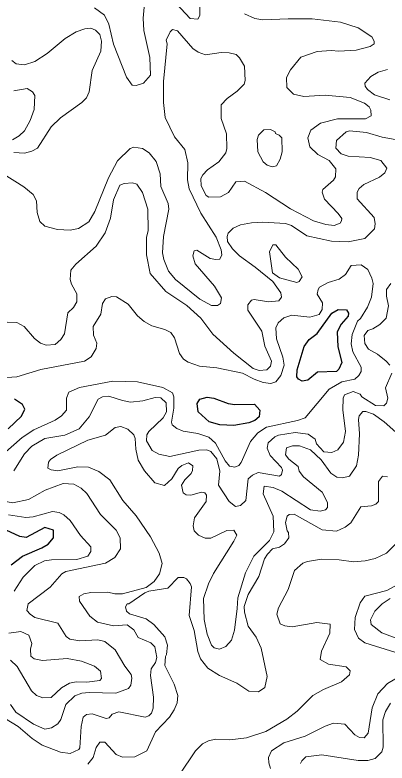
# Model space of a CAD drawing. Extents: x 763.2 to 816.8, y 7896.5 to 7952.7.
# Drawn here: x 801.261 to 803.327, y 7926.375 to 7930.525 of the extents above; entities that cross this region are included whole.
import ezdxf

# ---------------------------------------------------------------- set-up
doc = ezdxf.new("R2010")
doc.units = 0
doc.header["$LTSCALE"] = 0.064
doc.layers.add('1', color=7, linetype='Continuous', lineweight=25)
doc.layers.add('2', color=7, linetype='Continuous', lineweight=13)

msp = doc.modelspace()

# ---------------------------------------------------------------- linework, layer by layer
at = {"layer": '1'}
for points in [[(802.8359, 7928.5042), (802.8263, 7928.5166), (802.8284, 7928.5568), (802.8662, 7928.6848), (802.8948, 7928.7237), (802.9384, 7928.7579), (803.0215, 7928.8715), (803.0554, 7928.8903), (803.1021, 7928.89), (803.1133, 7928.8713), (803.1105, 7928.8533), (803.0728, 7928.8098), (803.0499, 7928.7672), (803.0544, 7928.6835), (803.0756, 7928.597), (803.0598, 7928.5591), (803.0462, 7928.5468), (802.9413, 7928.5434), (802.8877, 7928.4996), (802.8551, 7928.4942)], [(802.5913, 7928.3654), (802.6202, 7928.3321), (802.6168, 7928.295), (802.5927, 7928.2743), (802.5597, 7928.262), (802.4761, 7928.2479), (802.3982, 7928.2514), (802.3398, 7928.2677), (802.2779, 7928.3232), (802.2726, 7928.3687), (802.2875, 7928.394), (802.3274, 7928.4054), (802.366, 7928.399), (802.4442, 7928.3698), (802.4813, 7928.3633)]]:
    msp.add_lwpolyline(points, close=True, dxfattribs=at)
for points in [[(801.2227, 7928.2287), (801.297, 7928.2999), (801.3151, 7928.3381), (801.3036, 7928.3633), (801.2582, 7928.3939)], [(801.2403, 7927.4738), (801.3028, 7927.5222), (801.411, 7927.5683), (801.4449, 7927.5898), (801.475, 7927.6242), (801.4745, 7927.6662), (801.4276, 7927.682), (801.3229, 7927.6267), (801.2873, 7927.6319), (801.2116, 7927.6662)]]:
    msp.add_lwpolyline(points, dxfattribs=at)
at = {"layer": '2'}
for points in [[(802.2871, 7930.6138), (802.2884, 7930.5217), (802.2769, 7930.5022), (802.2341, 7930.5058), (802.1559, 7930.5876)], [(801.9784, 7930.5684), (801.9732, 7930.507), (801.9764, 7930.4383), (802.0094, 7930.2884), (802.0127, 7930.1912), (801.9747, 7930.1458), (801.9336, 7930.1331), (801.9112, 7930.1361), (801.8799, 7930.1799), (801.8072, 7930.362), (801.7816, 7930.4742), (801.7589, 7930.5246), (801.7023, 7930.5639)], [(802.147, 7929.8488), (802.0951, 7929.9564), (802.0852, 7930.0386), (802.0852, 7930.1549), (802.1063, 7930.3645), (802.1014, 7930.3853), (802.1232, 7930.4322), (802.1357, 7930.4436), (802.164, 7930.4364), (802.2485, 7930.3394), (802.278, 7930.3181), (802.3194, 7930.3038), (802.4066, 7930.317), (802.4502, 7930.3154), (802.4886, 7930.306), (802.508, 7930.2879), (802.535, 7930.2406), (802.5401, 7930.1617), (802.5333, 7930.141), (802.4958, 7930.1017), (802.4402, 7930.0621), (802.4054, 7930.026), (802.4055, 7929.9502), (802.4349, 7929.865), (802.4381, 7929.7847), (802.4315, 7929.7593), (802.3928, 7929.7094), (802.33, 7929.6661), (802.3038, 7929.6381), (802.294, 7929.6179), (802.2941, 7929.5779), (802.3224, 7929.5243), (802.3379, 7929.515), (802.4032, 7929.5155), (802.4474, 7929.5408), (802.4882, 7929.5989), (802.5359, 7929.6036), (802.6514, 7929.5399), (802.7907, 7929.4489), (802.9193, 7929.3821), (802.9879, 7929.3621), (803.0334, 7929.3571), (803.0664, 7929.3697), (803.0752, 7929.3823), (803.0758, 7929.3958), (803.0566, 7929.4239), (802.9796, 7929.5028), (802.9677, 7929.5423), (802.9711, 7929.5573), (803.0294, 7929.6083), (803.0417, 7929.6262), (803.0428, 7929.6708), (803.0056, 7929.7182), (802.9436, 7929.7503), (802.8986, 7929.7934), (802.8876, 7929.843), (802.9046, 7929.8857), (802.9572, 7929.9238), (803.053, 7929.9488), (803.2074, 7929.9495), (803.2383, 7929.9655), (803.2381, 7929.9974), (803.2278, 7930.0156), (803.203, 7930.0357), (803.122, 7930.0671), (802.984, 7930.0802), (802.8649, 7930.0721), (802.8079, 7930.0848), (802.7705, 7930.1216), (802.7697, 7930.1771), (802.7905, 7930.2206), (802.8478, 7930.2904), (802.9386, 7930.3219), (803.0168, 7930.3284), (803.0587, 7930.3237), (803.1563, 7930.3288), (803.2344, 7930.3502), (803.2564, 7930.3651), (803.2566, 7930.3802), (803.2436, 7930.4037), (803.1667, 7930.4538), (803.0694, 7930.4844), (802.9123, 7930.5026), (802.7786, 7930.5043), (802.637, 7930.4976), (802.5937, 7930.5052), (802.5359, 7930.5311)], [(801.2435, 7930.2728), (801.2672, 7930.253), (801.3144, 7930.2481), (801.3707, 7930.2664), (801.4402, 7930.3113), (801.5398, 7930.395), (801.6003, 7930.4319), (801.6495, 7930.4484), (801.6818, 7930.4517), (801.709, 7930.4414), (801.7315, 7930.4166), (801.7415, 7930.3803), (801.7381, 7930.3246), (801.69, 7930.2168), (801.6726, 7930.0982), (801.6575, 7930.0657), (801.6317, 7930.0386), (801.5131, 7929.9537), (801.4622, 7929.9044), (801.3862, 7929.7866), (801.3543, 7929.7685), (801.3136, 7929.7584), (801.2551, 7929.7614)], [(803.3291, 7930.2218), (803.2773, 7930.207), (803.2377, 7930.1842), (803.2047, 7930.1462), (803.2058, 7930.1294), (803.2183, 7930.1111), (803.2585, 7930.0821), (803.3435, 7930.0533)], [(801.2477, 7929.8324), (801.2851, 7929.854), (801.3133, 7929.8827), (801.3456, 7929.94), (801.3666, 7929.9998), (801.3714, 7930.0773), (801.358, 7930.0985), (801.3281, 7930.1162), (801.2542, 7930.1041)], [(803.3718, 7929.8338), (803.2996, 7929.8468), (803.2126, 7929.8735), (803.1194, 7929.8814), (803.101, 7929.8771), (803.0469, 7929.8289), (803.0437, 7929.7858), (803.0717, 7929.7551), (803.1113, 7929.7415), (803.2332, 7929.7351), (803.2923, 7929.7172), (803.3256, 7929.6744), (803.3157, 7929.6483), (803.2851, 7929.6244), (803.1987, 7929.5852), (803.172, 7929.563), (803.1612, 7929.5424), (803.1618, 7929.5053), (803.2552, 7929.4008), (803.2616, 7929.3661), (803.257, 7929.3393), (803.2037, 7929.2842), (803.1115, 7929.2668), (803.0193, 7929.2694), (802.8823, 7929.2998), (802.7972, 7929.3567), (802.7626, 7929.368), (802.6378, 7929.3753), (802.5738, 7929.372), (802.5139, 7929.3604), (802.4733, 7929.3415), (802.4451, 7929.3145), (802.4385, 7929.2951), (802.4412, 7929.2682), (802.4698, 7929.2274), (802.5082, 7929.1895), (802.5957, 7929.1265), (802.6923, 7929.0454), (802.7375, 7928.9835), (802.7406, 7928.96), (802.7268, 7928.9399), (802.6691, 7928.9332), (802.5892, 7928.9461), (802.5746, 7928.9425), (802.5535, 7928.9175), (802.5534, 7928.8869), (802.6322, 7928.7704), (802.6492, 7928.687), (802.6862, 7928.6042), (802.6798, 7928.5766), (802.6588, 7928.5555), (802.6171, 7928.5519), (802.5833, 7928.5641), (802.4773, 7928.648), (802.3606, 7928.7546)], [(802.2934, 7929.4252), (802.2279, 7929.56), (802.2196, 7929.61), (802.2214, 7929.7049), (802.2048, 7929.7788), (802.147, 7929.8488)], [(801.1948, 7929.6442), (801.3104, 7929.5716), (801.3619, 7929.5297), (801.3799, 7929.4934), (801.3848, 7929.4292), (801.3981, 7929.3787), (801.4259, 7929.354), (801.4967, 7929.3349), (801.568, 7929.331), (801.6133, 7929.3408), (801.6702, 7929.3782), (801.705, 7929.4338), (801.7807, 7929.6211), (801.8305, 7929.7152), (801.901, 7929.7843), (801.9208, 7929.7909), (801.9683, 7929.7844), (802.0069, 7929.7605), (802.0453, 7929.7121), (802.067, 7929.6442), (802.0704, 7929.573), (802.1116, 7929.4791), (802.1145, 7929.4482), (802.0867, 7929.2956), (802.08, 7929.2054), (802.0869, 7929.1676), (802.1129, 7929.1032), (802.1525, 7929.0581), (802.2879, 7928.9476), (802.353, 7928.9136), (802.3855, 7928.9137), (802.4023, 7928.924), (802.4081, 7928.9561), (802.3688, 7929.0207), (802.2615, 7929.1452), (802.2495, 7929.1893), (802.2559, 7929.2166), (802.2705, 7929.2204), (802.3444, 7929.1743), (802.3759, 7929.1682), (802.3989, 7929.1711), (802.4102, 7929.1945), (802.4068, 7929.2227), (802.3775, 7929.2931), (802.2934, 7929.4252)], [(801.9914, 7929.1946), (801.9914, 7929.2931), (802.0012, 7929.3273), (801.9986, 7929.4476), (801.9683, 7929.5396), (801.9371, 7929.587), (801.9138, 7929.5937), (801.8666, 7929.5903), (801.8433, 7929.5799), (801.8072, 7929.4995), (801.7906, 7929.3976), (801.7626, 7929.3161), (801.7114, 7929.2417), (801.5986, 7929.1417), (801.5706, 7929.1098), (801.5677, 7929.0583), (801.574, 7929.0324), (801.6048, 7928.9782), (801.6042, 7928.9331), (801.5861, 7928.9028), (801.5543, 7928.8731), (801.5357, 7928.7568), (801.5164, 7928.7249), (801.4846, 7928.6967), (801.4333, 7928.6933), (801.4034, 7928.7044), (801.3702, 7928.7308), (801.3126, 7928.7966), (801.2705, 7928.8188), (801.2168, 7928.821)], [(802.3606, 7928.7546), (802.2927, 7928.8438), (802.2148, 7928.9133), (802.0985, 7928.9907), (802.0113, 7929.0911), (801.9914, 7929.1946)], [(803.1843, 7929.1383), (803.2201, 7929.1127), (803.2433, 7929.0652), (803.2501, 7929.0347), (803.2408, 7928.96), (803.2193, 7928.9044), (803.1802, 7928.8417), (803.1634, 7928.826), (803.1334, 7928.7528), (803.1272, 7928.7008), (803.1366, 7928.6568), (803.1844, 7928.5717), (803.1843, 7928.5476), (803.1712, 7928.5241), (803.1487, 7928.5038), (803.0754, 7928.4891), (803.0064, 7928.4491), (802.8721, 7928.2899), (802.8305, 7928.2757), (802.6584, 7928.2389), (802.6093, 7928.2067), (802.5695, 7928.1585), (802.5175, 7928.0415), (802.5038, 7928.0262), (802.4811, 7928.0163), (802.453, 7928.0215), (802.4286, 7928.0506), (802.3741, 7928.1492), (802.3381, 7928.1825), (802.2767, 7928.2035), (802.195, 7928.216), (802.1597, 7928.2311), (802.1332, 7928.2508), (802.1296, 7928.2667), (802.1425, 7928.3438), (802.1429, 7928.4072), (802.1353, 7928.4289), (802.083, 7928.4591), (801.9413, 7928.4894), (801.805, 7928.4928), (801.6189, 7928.4588), (801.5602, 7928.4323), (801.5478, 7928.3983), (801.5476, 7928.3327), (801.52, 7928.3008), (801.4845, 7928.2772), (801.3648, 7928.2234), (801.3012, 7928.1804), (801.1795, 7928.0737)], [(802.9529, 7929.0149), (802.9996, 7929.0414), (803.0617, 7929.0601), (803.0968, 7929.0857), (803.1283, 7929.1347), (803.1843, 7929.1383)], [(803.3422, 7928.5829), (803.3232, 7928.6052), (803.2738, 7928.6435), (803.2251, 7928.671), (803.2039, 7928.7028), (803.2009, 7928.7463), (803.2203, 7928.7747), (803.2479, 7928.7835), (803.2867, 7928.8074), (803.322, 7928.842), (803.3357, 7928.912), (803.3241, 7928.9651), (803.324, 7929.0024), (803.3475, 7929.0347)], [(801.1887, 7928.5125), (801.2709, 7928.5174), (801.4052, 7928.5589), (801.6465, 7928.6046), (801.6839, 7928.6291), (801.711, 7928.674), (801.7152, 7928.7041), (801.6972, 7928.7485), (801.695, 7928.7963), (801.7376, 7928.8645), (801.7465, 7928.9249), (801.7634, 7928.9496), (801.7981, 7928.9627), (801.8241, 7928.9607), (801.8889, 7928.9204), (801.9421, 7928.8559), (801.9789, 7928.8235), (802.0215, 7928.8007), (802.0936, 7928.7806), (802.1273, 7928.7626), (802.1474, 7928.7342), (802.1748, 7928.6471), (802.1968, 7928.6162), (802.2219, 7928.5984), (802.2865, 7928.5767), (802.3829, 7928.5679), (802.5251, 7928.5381), (802.5889, 7928.5045), (802.6395, 7928.486), (802.682, 7928.4813), (802.709, 7928.4896), (802.7378, 7928.5247), (802.7554, 7928.5817), (802.7493, 7928.6263), (802.7129, 7928.7284), (802.7096, 7928.7897), (802.7229, 7928.8177), (802.7545, 7928.8447), (802.7978, 7928.8604), (802.8985, 7928.8479), (802.951, 7928.8629), (802.9674, 7928.8912), (802.9687, 7928.9286), (802.9399, 7928.9769), (802.944, 7929.0019), (802.9529, 7929.0149)], [(801.2537, 7927.9954), (801.3143, 7928.0901), (801.3537, 7928.1327), (801.4261, 7928.1754), (801.5384, 7928.1939), (801.6166, 7928.2282), (801.6726, 7928.2961), (801.7234, 7928.3935), (801.7468, 7928.4067), (801.7819, 7928.4104), (801.8573, 7928.3858), (801.9026, 7928.3777), (801.9701, 7928.384), (802.0392, 7928.4035), (802.0707, 7928.4009), (802.1007, 7928.3725), (802.103, 7928.323), (802.0836, 7928.2898), (802.0045, 7928.215), (801.9936, 7928.1949), (801.9914, 7928.1619), (802.0233, 7928.1095), (802.059, 7928.0893), (802.1214, 7928.0753), (802.2813, 7928.1115), (802.3259, 7928.113), (802.3493, 7928.1034), (802.3825, 7928.0629), (802.399, 7927.9945), (802.3909, 7927.9162), (802.4503, 7927.8266), (802.485, 7927.7976), (802.5143, 7927.8046), (802.5438, 7927.8317), (802.5567, 7927.9524), (802.58, 7927.9725), (802.6116, 7927.9866), (802.7297, 7927.9669), (802.7418, 7927.9759), (802.747, 7928.0005), (802.7417, 7928.0151), (802.679, 7928.0803), (802.6623, 7928.1216), (802.6664, 7928.1513), (802.7049, 7928.1851), (802.7244, 7928.1934), (802.817, 7928.2084), (802.8898, 7928.1998), (802.9277, 7928.1709), (802.9363, 7928.1452), (802.9767, 7928.1016), (803.0207, 7928.0983), (803.0532, 7928.1124), (803.0854, 7928.1552), (803.0972, 7928.2144), (803.0826, 7928.3341), (803.084, 7928.3998), (803.0909, 7928.4184), (803.1386, 7928.4363), (803.1773, 7928.4206), (803.1867, 7928.4073), (803.2627, 7928.3584), (803.3086, 7928.3564), (803.3243, 7928.3718), (803.332, 7928.3995), (803.3193, 7928.4569), (803.3535, 7928.5371)], [(803.3753, 7928.2102), (803.311, 7928.2675), (803.2516, 7928.3095), (803.2101, 7928.3244), (803.192, 7928.3243), (803.1731, 7928.3004), (803.1681, 7928.28), (803.1745, 7928.2004), (803.168, 7928.0836), (803.1579, 7928.0239), (803.1197, 7927.9662), (803.0793, 7927.9571), (803.0492, 7927.9606), (803.015, 7927.9828), (802.9609, 7928.0572), (802.9017, 7928.1129), (802.8419, 7928.1344), (802.8018, 7928.1342), (802.7698, 7928.1238), (802.7637, 7928.0846), (802.7826, 7928.0616), (802.8338, 7928.0196), (802.8395, 7927.9948), (802.8638, 7927.9623), (802.9671, 7927.8781), (802.9967, 7927.8211), (802.997, 7927.7933), (802.9859, 7927.7805), (802.9567, 7927.7716), (802.9013, 7927.7793), (802.7429, 7927.8827), (802.6941, 7927.9029), (802.644, 7927.9105), (802.6387, 7927.8678), (802.694, 7927.744), (802.6989, 7927.6573), (802.6741, 7927.609), (802.5878, 7927.5227), (802.5403, 7927.4294), (802.4978, 7927.292), (802.4957, 7927.2316), (802.4792, 7927.1125), (802.4638, 7927.057), (802.4318, 7927.0214), (802.3969, 7927.0062), (802.3678, 7927.0134), (802.3529, 7927.0289), (802.3285, 7927.0902), (802.3116, 7927.1721), (802.3086, 7927.2881), (802.3357, 7927.3692), (802.3628, 7927.4261), (802.4769, 7927.6049), (802.4923, 7927.6385), (802.4773, 7927.6674), (802.4383, 7927.6659), (802.3485, 7927.6229), (802.3172, 7927.6219), (802.2795, 7927.639), (802.2552, 7927.6635), (802.2512, 7927.6916), (802.2575, 7927.7358), (802.3228, 7927.8252), (802.325, 7927.8606), (802.3145, 7927.8745), (802.2964, 7927.878), (802.2371, 7927.8617), (802.211, 7927.8631), (802.1946, 7927.8733), (802.1855, 7927.9173), (802.2037, 7927.9467), (802.2393, 7927.9817), (802.2472, 7927.9973), (802.2483, 7928.0237), (802.2241, 7928.0407), (802.1874, 7928.0263), (802.1671, 7928.0088), (802.1325, 7927.9524), (802.0907, 7927.9146), (802.0377, 7927.9294), (801.9798, 7927.996), (801.9444, 7928.0559), (801.9321, 7928.1171)], [(801.8179, 7928.2365), (801.7633, 7928.1932), (801.6659, 7928.1656), (801.4934, 7928.0835), (801.4585, 7928.0597), (801.4472, 7928.0445), (801.4431, 7928.0113), (801.4612, 7928.0014), (801.4985, 7927.9969), (801.6107, 7928.0177), (801.6684, 7928.016), (801.726, 7927.9923), (801.7875, 7927.9454), (801.8599, 7927.8305), (801.9338, 7927.7466), (802.0127, 7927.6299), (802.0608, 7927.5399), (802.0784, 7927.4814), (802.0641, 7927.4242), (802.0334, 7927.3827), (801.9889, 7927.349), (801.8585, 7927.3142), (801.8163, 7927.3137), (801.7771, 7927.3225), (801.6824, 7927.3209), (801.6429, 7927.3143), (801.6166, 7927.2994), (801.6199, 7927.2725), (801.6771, 7927.19), (801.7184, 7927.1572), (801.8079, 7927.1353), (801.8832, 7927.1415), (801.9201, 7927.1141), (801.9444, 7927.0723), (802.0162, 7927.0422), (802.037, 7927.02), (802.0486, 7926.9602), (802.0406, 7926.9321), (802.0179, 7926.8977), (802.0144, 7926.8608), (802.0306, 7926.7406), (802.029, 7926.6801), (802.0187, 7926.6519), (802.005, 7926.6367), (801.9847, 7926.6292), (801.8369, 7926.6586), (801.801, 7926.6468), (801.7834, 7926.6257), (801.7673, 7926.6225), (801.6896, 7926.6485), (801.6575, 7926.6451), (801.6397, 7926.63), (801.6282, 7926.5781), (801.6213, 7926.4602), (801.6155, 7926.4494), (801.5683, 7926.4285), (801.5137, 7926.4361), (801.4116, 7926.4736), (801.3559, 7926.5119), (801.279, 7926.5785), (801.2019, 7926.6243)], [(801.9321, 7928.1171), (801.9286, 7928.1755), (801.9205, 7928.1949), (801.8872, 7928.2267), (801.8493, 7928.2412), (801.8179, 7928.2365)], [(802.2906, 7926.9529), (802.3325, 7926.9009), (802.3963, 7926.8604), (802.4929, 7926.8187), (802.5592, 7926.7741), (802.6137, 7926.7691), (802.6481, 7926.7946), (802.6617, 7926.8557), (802.6289, 7927.012), (802.6001, 7927.0731), (802.5568, 7927.1337), (802.5357, 7927.2111), (802.5337, 7927.244), (802.5565, 7927.3105), (802.6155, 7927.4091), (802.6466, 7927.507), (802.6628, 7927.5345), (802.6915, 7927.5624), (802.7292, 7927.5726), (802.7582, 7927.5902), (802.7814, 7927.6245), (802.7809, 7927.6546), (802.7733, 7927.6627), (802.7638, 7927.7088), (802.7735, 7927.7454), (802.7842, 7927.753), (802.8118, 7927.7564), (802.9669, 7927.6691), (803.0468, 7927.6615), (803.0953, 7927.6833), (803.1259, 7927.7078), (803.1816, 7927.7972), (803.2409, 7927.8011), (803.2657, 7927.8104), (803.2794, 7927.8257), (803.2798, 7927.936), (803.3022, 7927.9661), (803.3302, 7927.9619)], [(801.5884, 7927.9222), (801.528, 7927.9256), (801.4287, 7927.8891), (801.3358, 7927.8364), (801.249, 7927.8177), (801.1793, 7927.8315)], [(801.2352, 7926.7004), (801.265, 7926.6571), (801.3635, 7926.5898), (801.4266, 7926.5634), (801.4646, 7926.5697), (801.4983, 7926.593), (801.5154, 7926.6158), (801.5439, 7926.7003), (801.5931, 7926.7484), (801.6324, 7926.7619), (801.6725, 7926.7671), (801.8209, 7926.7623), (801.8922, 7926.7892), (801.9049, 7926.8063), (801.9107, 7926.8462), (801.9071, 7926.8655), (801.8712, 7926.9123), (801.8166, 7927.0026), (801.7599, 7927.0486), (801.7211, 7927.0581), (801.6218, 7927.0531), (801.5655, 7927.0625), (801.5461, 7927.0764), (801.4994, 7927.1502), (801.3712, 7927.1832), (801.3448, 7927.2), (801.3277, 7927.2208), (801.3334, 7927.2575), (801.4569, 7927.3506), (801.5219, 7927.4247), (801.5439, 7927.4374), (801.7635, 7927.4839), (801.8153, 7927.5149), (801.8467, 7927.5626), (801.8452, 7927.6238), (801.8234, 7927.6677), (801.735, 7927.7532), (801.6605, 7927.8703), (801.6285, 7927.9003), (801.5884, 7927.9222)], [(801.2245, 7927.7511), (801.3208, 7927.7368), (801.3616, 7927.7404), (801.4697, 7927.7708), (801.5058, 7927.7647), (801.5318, 7927.7511), (801.5678, 7927.7197), (801.6243, 7927.6375), (801.6814, 7927.575), (801.682, 7927.549), (801.6655, 7927.5232), (801.6042, 7927.5035), (801.464, 7927.5031), (801.4247, 7927.4962), (801.3704, 7927.4703), (801.3068, 7927.4052), (801.2571, 7927.3281)], [(803.3835, 7927.5977), (803.3235, 7927.5392), (803.2615, 7927.509), (803.2058, 7927.4959), (803.1403, 7927.4903), (803.0621, 7927.5018), (802.9635, 7927.5066), (802.8853, 7927.4935), (802.859, 7927.4836), (802.8125, 7927.4437), (802.7782, 7927.3368), (802.7236, 7927.2366), (802.7146, 7927.2), (802.7332, 7927.1466), (802.759, 7927.1358), (802.8006, 7927.1305), (802.938, 7927.1549), (803.011, 7927.1453), (803.0103, 7927.0949), (802.9629, 7926.9962), (802.9562, 7926.9501), (803.0028, 7926.9231), (803.1006, 7926.9082), (803.1217, 7926.887), (803.1184, 7926.8639), (803.0741, 7926.8255), (802.9735, 7926.7832), (802.9144, 7926.7502), (802.8277, 7926.6636), (802.7715, 7926.6185), (802.6534, 7926.5508), (802.5475, 7926.5144), (802.4548, 7926.5042), (802.3745, 7926.5072), (802.3358, 7926.4989), (802.3024, 7926.4812), (802.2642, 7926.4433), (802.1722, 7926.3086)], [(801.6654, 7926.3694), (801.6957, 7926.4057), (801.7118, 7926.4609), (801.7325, 7926.4909), (801.7593, 7926.4907), (801.8237, 7926.4221), (801.8574, 7926.4072), (801.9261, 7926.4091), (801.993, 7926.4436), (802.0417, 7926.5486), (802.119, 7926.6302), (802.1455, 7926.6695), (802.162, 7926.709), (802.1653, 7926.7497), (802.1454, 7926.8131), (802.0935, 7926.9159), (802.096, 7926.9668), (802.1029, 7926.9767), (802.1081, 7927.0282), (802.0932, 7927.0752), (802.0328, 7927.1443), (801.9889, 7927.1749), (801.8967, 7927.2027), (801.88, 7927.2172), (801.875, 7927.241), (801.8844, 7927.2578), (801.8935, 7927.2585), (801.9826, 7927.32), (802.0052, 7927.3292), (802.1094, 7927.3443), (802.1679, 7927.4046), (802.1983, 7927.4037), (802.2131, 7927.3965), (802.234, 7927.3709)], [(802.234, 7927.3709), (802.2405, 7927.3521), (802.228, 7927.1935), (802.256, 7927.11), (802.2767, 7926.9945), (802.2906, 7926.9529)], [(803.3252, 7927.3324), (803.4039, 7927.3739)], [(803.1682, 7927.0679), (803.1471, 7927.1158), (803.1499, 7927.1822), (803.1786, 7927.2632), (803.2036, 7927.3015), (803.3252, 7927.3324)], [(803.3449, 7927.2876), (803.3001, 7927.2589), (803.2596, 7927.2168), (803.2356, 7927.169), (803.2392, 7927.1444), (803.2991, 7927.0977), (803.486, 7927.0277)], [(801.2264, 7927.0957), (801.2934, 7927.1056), (801.3372, 7927.0852), (801.3537, 7927.0378), (801.3472, 7927.0061)], [(802.6808, 7926.3451), (802.6699, 7926.3765), (802.6684, 7926.4061), (802.6847, 7926.4428), (802.7549, 7926.4874), (802.8722, 7926.524), (802.9829, 7926.58), (803.0307, 7926.5961), (803.0923, 7926.591), (803.1478, 7926.5315), (803.1747, 7926.5175), (803.2003, 7926.5144), (803.2224, 7926.5411), (803.2439, 7926.6807), (803.2765, 7926.7587), (803.3302, 7926.8159), (803.4433, 7926.8819), (803.4555, 7926.897), (803.4618, 7926.9259), (803.431, 7926.9608), (803.377, 7926.9875), (803.2043, 7927.0416), (803.1682, 7927.0679)], [(801.3472, 7927.0061), (801.3498, 7926.967), (801.3676, 7926.9527), (801.4135, 7926.943), (801.5502, 7926.9544), (801.6305, 7926.941)], [(801.6305, 7926.941), (801.7021, 7926.9132), (801.7364, 7926.8847), (801.7413, 7926.8434), (801.7325, 7926.8331), (801.6593, 7926.823), (801.6003, 7926.8262), (801.563, 7926.8172), (801.5191, 7926.7921), (801.4611, 7926.7381), (801.4151, 7926.736), (801.3806, 7926.7491), (801.3521, 7926.7754), (801.2726, 7926.9106), (801.2353, 7926.9456)], [(803.3472, 7926.7063), (803.3193, 7926.6603), (803.3046, 7926.6143), (803.3059, 7926.4633), (803.2978, 7926.4374), (803.2618, 7926.401), (803.2212, 7926.3893), (803.1669, 7926.3896), (802.966, 7926.4202), (802.8756, 7926.4086), (802.8532, 7926.3881), (802.8461, 7926.3719)]]:
    msp.add_lwpolyline(points, dxfattribs=at)
for points in [[(802.6619, 7929.6913), (802.6391, 7929.7107), (802.6094, 7929.7665), (802.6068, 7929.8332), (802.6134, 7929.859), (802.6424, 7929.8876), (802.6802, 7929.8896), (802.7056, 7929.8764), (802.7087, 7929.8665), (802.7274, 7929.8584), (802.7421, 7929.8427), (802.7442, 7929.7655), (802.7333, 7929.7253), (802.7128, 7929.6882), (802.6888, 7929.6826)], [(802.6921, 7929.2503), (802.7099, 7929.2505), (802.7637, 7929.1814), (802.8332, 7929.115), (802.8557, 7929.0723), (802.8397, 7929.0455), (802.826, 7929.0405), (802.7303, 7929.0666), (802.6917, 7929.0951), (802.6753, 7929.2107)]]:
    msp.add_lwpolyline(points, close=True, dxfattribs=at)

doc.saveas('drawing.dxf')
